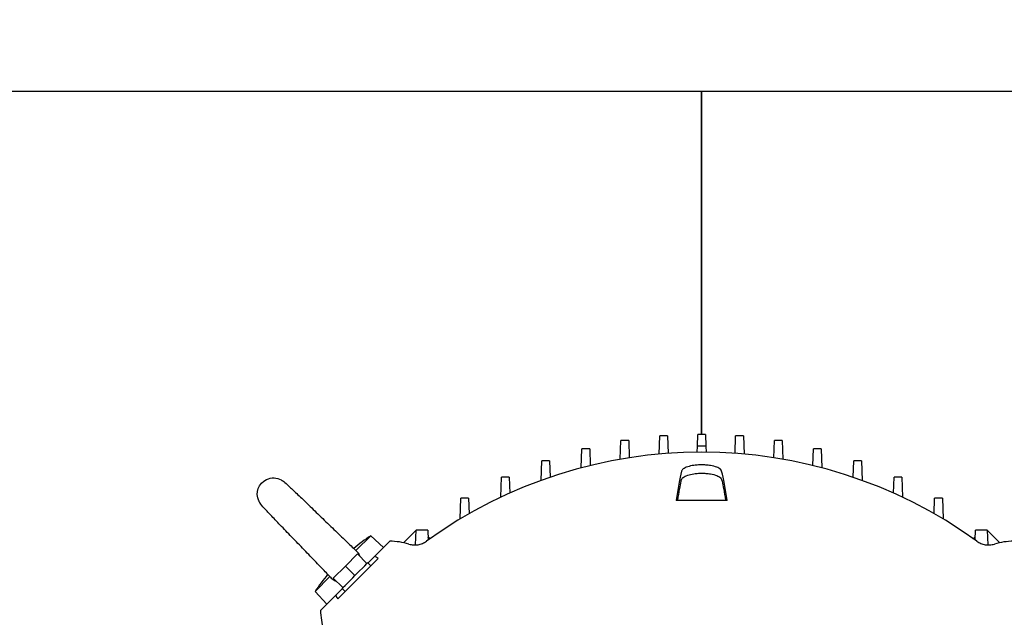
# Model space of a CAD drawing. Header units: inches. Extents: x 5 to 1128, y -85 to 748.
# Tile 284 of 656: x 375 to 394, y 297 to 309. Entities that reach past the tile are written whole.
import ezdxf

# ---------------------------------------------------------------- set-up
doc = ezdxf.new("R2010")
doc.units = ezdxf.units.IN
doc.header["$LTSCALE"] = 32
doc.header["$MEASUREMENT"] = 0
doc.layers.add('Visible (ANSI)', color=7, linetype='Continuous', lineweight=30)

msp = doc.modelspace()

# ---------------------------------------------------------------- linework, layer by layer
at = {"layer": 'Visible (ANSI)'}
for p, q in [((408.46813, 307.33717), (368.46813, 307.33717)), ((388.46813, 300.6131), (388.46813, 307.33717)), ((388.46813, 307.33717), (388.46813, 300.6131)), ((387.63702, 300.22534), (387.64952, 300.58325)), ((387.8016, 300.58325), (387.64952, 300.58325)), ((387.8016, 300.58325), (387.8136, 300.23962)), ((388.38403, 300.38225), (388.39209, 300.6131)), ((388.54417, 300.6131), (388.39209, 300.6131)), ((388.54417, 300.6131), (388.55223, 300.38225)), ((389.12267, 300.23962), (389.13467, 300.58325)), ((389.28674, 300.58325), (389.13467, 300.58325)), ((389.28674, 300.58325), (389.29924, 300.22534)), ((386.87374, 300.12394), (386.88652, 300.48978)), ((387.0386, 300.48978), (386.88652, 300.48978)), ((387.0386, 300.48978), (387.05035, 300.15319)), ((388.37985, 300.26247), (388.38403, 300.38225)), ((388.55223, 300.38225), (388.55642, 300.26247)), ((389.88592, 300.15319), (389.89767, 300.48978)), ((390.04975, 300.48978), (389.89767, 300.48978)), ((390.04975, 300.48978), (390.06252, 300.12394)), ((386.10884, 299.95581), (386.12192, 300.33026)), ((386.274, 300.33026), (386.12192, 300.33026)), ((386.274, 300.33026), (386.2855, 300.00073)), ((390.65076, 300.00073), (390.66227, 300.33026)), ((390.81435, 300.33026), (390.66227, 300.33026)), ((390.81435, 300.33026), (390.82742, 299.95581)), ((385.32161, 299.70916), (385.33503, 300.09344)), ((385.4871, 300.09344), (385.33503, 300.09344)), ((385.4871, 300.09344), (385.49835, 299.77133)), ((391.43791, 299.77133), (391.44916, 300.09344)), ((391.60124, 300.09344), (391.44916, 300.09344)), ((391.60124, 300.09344), (391.61466, 299.70916)), ((384.53038, 299.37936), (384.54419, 299.77496)), ((384.69627, 299.77496), (384.54419, 299.77496)), ((384.69627, 299.77496), (384.70725, 299.46066)), ((392.22902, 299.46066), (392.23999, 299.77496)), ((392.39207, 299.77496), (392.23999, 299.77496)), ((392.39207, 299.77496), (392.40589, 299.37936)), ((383.73334, 298.95374), (383.74763, 299.36287)), ((383.89971, 299.36287), (383.74763, 299.36287)), ((383.89971, 299.36287), (383.91039, 299.05709)), ((388.96539, 299.31389), (387.97087, 299.31389)), ((393.02588, 299.05709), (393.03656, 299.36287)), ((393.18863, 299.36287), (393.03656, 299.36287)), ((393.18863, 299.36287), (393.20292, 298.95374)), ((382.87018, 298.73396), (382.62388, 298.48765)), ((382.86008, 298.44455), (382.87018, 298.73396)), ((383.0983, 298.73396), (382.87018, 298.73396)), ((383.0983, 298.73396), (383.10501, 298.54183)), ((393.83126, 298.54183), (393.83797, 298.73396)), ((394.06608, 298.73396), (393.83797, 298.73396)), ((394.06608, 298.73396), (394.31238, 298.48765)), ((394.06608, 298.73396), (394.07619, 298.44455)), ((381.69085, 298.33411), (381.98209, 298.62535)), ((381.98209, 298.62535), (382.22831, 298.3917)), ((382.0578, 298.22119), (382.35377, 298.51716)), ((383.1489, 298.57304), (383.10299, 298.59955)), ((393.78736, 298.57304), (393.83327, 298.59955)), ((381.48337, 298.03094), (381.72, 298.26757)), ((381.72, 298.26757), (381.90652, 298.08105)), ((382.12733, 298.17937), (381.33493, 297.38697)), ((381.8631, 298.03764), (381.90652, 298.08105)), ((381.92183, 298.09636), (381.90652, 298.08105)), ((381.92183, 298.09636), (381.98307, 298.03511)), ((382.00825, 298.17164), (381.9274, 298.09079)), ((382.00825, 298.17164), (382.0578, 298.22119)), ((381.24674, 297.79431), (381.48337, 298.03094)), ((381.48337, 298.03094), (381.66989, 297.84442)), ((381.66989, 297.84442), (381.7133, 297.88783)), ((381.8631, 298.03764), (381.7133, 297.88783)), ((380.88895, 297.53221), (381.1802, 297.82346)), ((381.24674, 297.79431), (381.43326, 297.60779)), ((381.62647, 297.801), (381.47667, 297.6512)), ((381.62647, 297.801), (381.66989, 297.84442)), ((380.88895, 297.53221), (381.1226, 297.28599)), ((381.34266, 297.50605), (381.29311, 297.4565)), ((381.42351, 297.58691), (381.34266, 297.50605)), ((381.43326, 297.60779), (381.41794, 297.59247)), ((381.41794, 297.59247), (381.47919, 297.53123)), ((381.43326, 297.60779), (381.47667, 297.6512)), ((380.99714, 297.16054), (381.29311, 297.4565))]:
    msp.add_line(p, q, dxfattribs=at)
for centre, radius, start, end in [((391.56336, 294.14139), 37.84893, 94.726002, 184.707209), ((391.56336, 294.14139), 37.59893, 94.726002, 184.707209), ((388.46813, 291.04617), 9.21672, 54.17061, 125.82939), ((384.09044, 295.42386), 3.83337, 123.367002, 129.618758), ((384.09044, 295.42386), 3.83337, 140.381131, 146.632998)]:
    msp.add_arc(centre, radius, start, end, dxfattribs=at)
for centre, major_axis, ratio, start_param, end_param in [((388.46805, 300.13695), (11.54898, 0), 0.02123984, 1.56350739, 1.57807158), ((388.25721, 293.98611), (-0.00014, 6.26207), 0.08698018, 0.33903789, 0.55328791), ((388.67906, 293.98611), (-0.00014, -6.26207), 0.08698018, 2.58830474, 2.80255477), ((382.35205, 297.18482), (1.17715, -0.64068), 0.99242516, 1.78001875, 2.06475157), ((394.58422, 297.18482), (1.17715, 0.64068), 0.99242517, 1.07684006, 1.36157287), ((382.32948, 297.16226), (-0.64068, 1.17715), 0.99242517, 1.07684006, 1.36157287)]:
    msp.add_ellipse(centre, major_axis=major_axis, ratio=ratio, start_param=start_param, end_param=end_param, dxfattribs=at)
for points, knots in [([(388.86034, 299.89171), (388.85722, 299.90434), (388.84925, 299.91669), (388.82005, 299.94352), (388.79583, 299.95742), (388.73098, 299.98248), (388.68982, 299.99311), (388.61333, 300.00566), (388.58167, 300.00927), (388.52484, 300.01318), (388.50039, 300.01409), (388.45195, 300.0144), (388.42812, 300.01384), (388.3745, 300.01097), (388.34515, 300.00821), (388.27102, 299.99806), (388.22939, 299.98893), (388.15632, 299.96515), (388.12663, 299.95039), (388.08971, 299.92065), (388.07955, 299.90638), (388.07593, 299.89171)], [-4.77019064, -4.77019064, -4.77019064, -4.77019064, -4.48119335, -4.48119335, -4.10853768, -4.10853768, -3.70709746, -3.70709746, -3.4510853, -3.4510853, -3.26373892, -3.26373892, -3.08196744, -3.08196744, -2.84912752, -2.84912752, -2.46555429, -2.46555429, -2.05356127, -2.05356127, -1.7178954, -1.7178954, -1.7178954, -1.7178954]), ([(388.07593, 299.7244), (388.07955, 299.73952), (388.08973, 299.75421), (388.1267, 299.78481), (388.1564, 299.79998), (388.22953, 299.8244), (388.27117, 299.83378), (388.3453, 299.84419), (388.3746, 299.84701), (388.42813, 299.84996), (388.4519, 299.85053), (388.50022, 299.85022), (388.52462, 299.84929), (388.58132, 299.8453), (388.61292, 299.8416), (388.68937, 299.82877), (388.73053, 299.81788), (388.79546, 299.79218), (388.81973, 299.77792), (388.84915, 299.75027), (388.8572, 299.73749), (388.86034, 299.7244)], [1.72126258, 1.72126258, 1.72126258, 1.72126258, 2.05827286, 2.05827286, 2.47117769, 2.47117769, 2.85512391, 2.85512391, 3.08765868, 3.08765868, 3.26901769, 3.26901769, 3.45589062, 3.45589062, 3.7113779, 3.7113779, 4.11288992, 4.11288992, 4.48612698, 4.48612698, 4.77788554, 4.77788554, 4.77788554, 4.77788554]), ([(379.79607, 299.28994), (379.79252, 299.29635), (379.78916, 299.30293), (379.71249, 299.4672), (379.78069, 299.65477), (379.93821, 299.72829)], [0.739293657, 0.739293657, 0.739293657, 0.739293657, 0.75, 0.75, 1, 1, 1, 1]), ([(380.2242, 299.71827), (380.22867, 299.71579), (380.23244, 299.71361), (380.24245, 299.7075), (380.248, 299.70396), (380.26593, 299.69186), (380.28078, 299.68082), (380.33234, 299.63817), (380.35987, 299.61129), (380.45344, 299.52386), (380.5109, 299.46927), (380.64106, 299.34485), (380.71506, 299.27371), (380.87101, 299.12343), (380.95487, 299.04243), (381.12251, 298.88045), (381.20846, 298.79738), (381.3711, 298.64041), (381.44987, 298.56451), (381.58879, 298.4312), (381.65103, 298.37177), (381.70184, 298.3237)], [0, 0, 0, 0, 0.16675609, 0.16675609, 0.33268104, 0.33268104, 0.66157365, 0.66157365, 1.60390901, 1.60390901, 2.50982592, 2.50982592, 3.40062, 3.40062, 4.2875263, 4.2875263, 5.17971566, 5.17971566, 6.07580618, 6.07580618, 6.95774028, 6.95774028, 6.95774028, 6.95774028]), ([(387.9979, 299.31389), (388.00158, 299.33756), (388.00529, 299.36078), (388.02092, 299.45575), (388.03305, 299.52274), (388.05552, 299.63519), (388.06586, 299.68235), (388.07593, 299.7244)], [-97.73941189, -97.73941189, -97.73941189, -97.73941189, -97.40163177, -97.40163177, -96.32679933, -96.32679933, -95.40154567, -95.40154567, -95.40154567, -95.40154567]), ([(388.86034, 299.7244), (388.87041, 299.68235), (388.88075, 299.63519), (388.90321, 299.52274), (388.91535, 299.45575), (388.93098, 299.36078), (388.93469, 299.33756), (388.93837, 299.31389)], [-24.97803776, -24.97803776, -24.97803776, -24.97803776, -24.05278411, -24.05278411, -22.97795167, -22.97795167, -22.64017155, -22.64017155, -22.64017155, -22.64017155]), ([(381.1912, 297.81185), (381.14319, 297.8626), (381.08384, 297.92475), (380.95062, 298.06358), (380.8747, 298.14237), (380.71768, 298.30507), (380.63457, 298.39105), (380.4725, 298.55879), (380.39144, 298.64271), (380.24104, 298.79877), (380.16984, 298.87283), (380.04528, 299.00313), (379.99064, 299.06064), (379.90305, 299.15438), (379.87612, 299.18195), (379.83346, 299.2335), (379.82235, 299.24845), (379.81031, 299.26628), (379.80681, 299.27177), (379.80075, 299.28169), (379.79855, 299.28548), (379.79607, 299.28994)], [0, 0, 0, 0, 0.88125558, 0.88125558, 1.77788959, 1.77788959, 2.67057234, 2.67057234, 3.55791471, 3.55791471, 4.4490817, 4.4490817, 5.35533713, 5.35533713, 6.2982428, 6.2982428, 6.62815429, 6.62815429, 6.79464523, 6.79464523, 6.96194112, 6.96194112, 6.96194112, 6.96194112]), ([(382.72951, 298.46065), (382.75829, 298.45204), (382.78806, 298.44674), (382.84803, 298.44304), (382.87822, 298.44464), (382.93751, 298.45466), (382.96659, 298.46309), (383.0221, 298.48633), (383.04851, 298.50114), (383.07291, 298.51875)], [0.000000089, 0.000000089, 0.000000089, 0.000000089, 0.228896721, 0.228896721, 0.457816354, 0.457816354, 0.687079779, 0.687079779, 0.916348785, 0.916348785, 0.916348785, 0.916348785]), ([(393.86336, 298.51875), (393.88771, 298.50117), (393.91409, 298.48638), (393.9695, 298.46315), (393.99853, 298.45472), (394.05782, 298.44466), (394.08806, 298.44304), (394.14812, 298.44672), (394.17793, 298.45202), (394.20675, 298.46065)], [0, 0, 0, 0, 0.228907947, 0.228907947, 0.457825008, 0.457825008, 0.687125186, 0.687125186, 0.916414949, 0.916414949, 0.916414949, 0.916414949]), ([(381.77954, 298.20802), (381.77365, 298.22503), (381.76587, 298.24147), (381.74137, 298.28186), (381.72284, 298.30384), (381.70184, 298.3237)], [-0.402851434, -0.402851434, -0.402851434, -0.402851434, -0.259678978, -0.259678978, -0.038559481, -0.038559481, -0.038559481, -0.038559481]), ([(382.12733, 298.17937), (382.11456, 298.18763), (382.10242, 298.19514), (382.07944, 298.2089), (382.06838, 298.21528), (382.0578, 298.22119)], [0.000001, 0.000001, 0.000001, 0.000001, 0.301847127, 0.301847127, 0.603926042, 0.603926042, 0.603926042, 0.603926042]), ([(381.1912, 297.81185), (381.21245, 297.78938), (381.23612, 297.76974), (381.27811, 297.74568), (381.29284, 297.73928), (381.30643, 297.73461)], [-1.72313838, -1.72313838, -1.72313838, -1.72313838, -1.575458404, -1.575458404, -1.49017947, -1.49017947, -1.49017947, -1.49017947]), ([(381.29311, 297.4565), (381.29903, 297.44593), (381.3054, 297.43487), (381.31916, 297.41188), (381.32668, 297.39975), (381.33493, 297.38697)], [0.000001, 0.000001, 0.000001, 0.000001, 0.301646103, 0.301646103, 0.603058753, 0.603058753, 0.603058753, 0.603058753])]:
    msp.add_open_spline(points, degree=3, knots=knots, dxfattribs=at)
msp.add_open_spline([(379.93821, 299.72829), (380.03314, 299.7726), (380.13898, 299.76543), (380.2242, 299.71827)], degree=3, dxfattribs=at)

doc.saveas('drawing.dxf')
